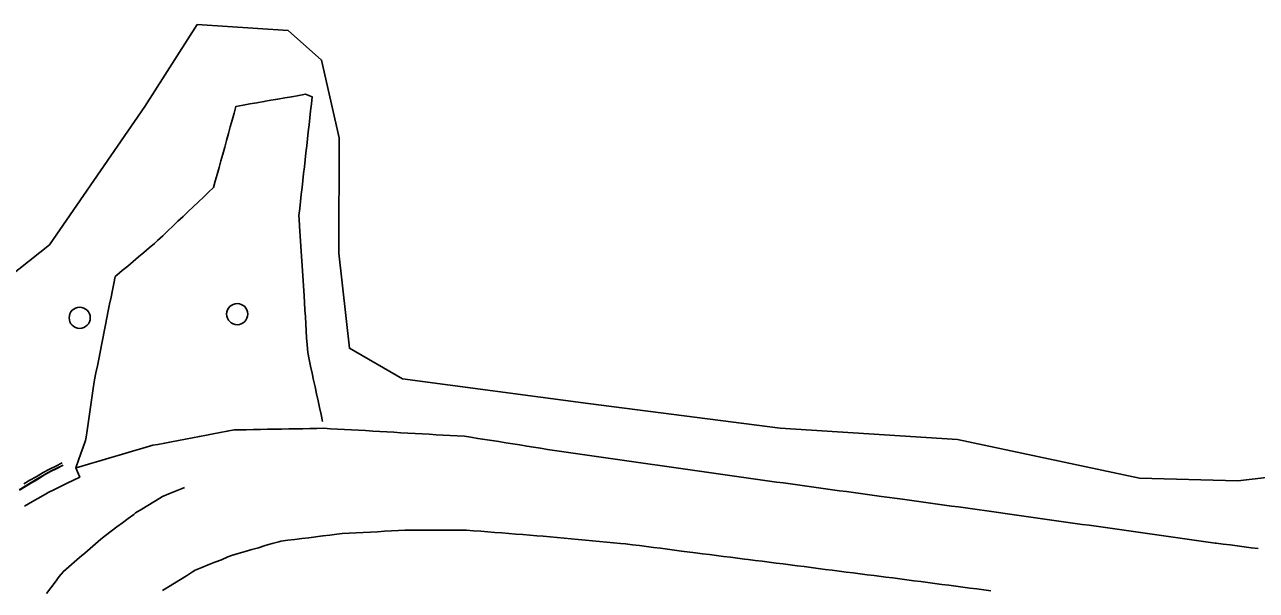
# Model space of a CAD drawing. Extents: x 1901471 to 1963503, y 756461 to 799997.
# Drawn here: x 1939905.4 to 1940079.9, y 780668.4 to 780748.6 of the extents above; entities that cross this region are included whole.
import ezdxf

# ---------------------------------------------------------------- set-up
doc = ezdxf.new("R2010")
doc.units = 0
for name, color, linetype in [('Default', 7, 'Continuous'), ('RD_EX_Conc', 7, 'Continuous'), ('RD_EX_Driveway', 7, 'Continuous'), ('RD_EX_Misc', 7, 'Continuous'), ('RD_EX_Road', 7, 'Continuous'), ('RD_EX_VEG', 7, 'Continuous')]:
    doc.layers.add(name, color=color, linetype=linetype)

# ---------------------------------------------------------------- blocks, each defined once
blk = doc.blocks.new('POST')
at = {"layer": 'Default'}
for start, end in [(90, 270), (270, 90)]:
    blk.add_arc((0, 0), 0.127, start, end, dxfattribs=at)

msp = doc.modelspace()

# ---------------------------------------------------------------- linework, layer by layer
at = {"layer": 'RD_EX_Conc'}
for points in [[(1939910.88, 780686.19), (1939909.99, 780685.75), (1939909.09, 780685.31), (1939908.21, 780684.83), (1939907.23, 780684.23), (1939906.36, 780683.73), (1939905.5, 780683.22), (1939904.65, 780682.69)], [(1939910.9, 780686.16), (1939910, 780685.71), (1939909.11, 780685.27), (1939908.23, 780684.79), (1939907.27, 780684.16), (1939906.4, 780683.66), (1939905.54, 780683.15), (1939904.69, 780682.62)], [(1939910.74, 780686.49), (1939909.84, 780686.04), (1939908.94, 780685.6), (1939908.07, 780685.12), (1939907.05, 780684.54), (1939906.18, 780684.04), (1939905.32, 780683.53)]]:
    msp.add_lwpolyline(points, dxfattribs=at)
at = {"layer": 'RD_EX_Driveway'}
msp.add_lwpolyline([(1939947.62, 780692.38), (1939947.41, 780693.35), (1939947.2, 780694.33), (1939946.99, 780695.31), (1939946.78, 780696.29), (1939946.57, 780697.26), (1939946.36, 780698.24), (1939946.15, 780699.22), (1939945.94, 780700.19), (1939945.73, 780701.17), (1939945.52, 780702.15), (1939945.44, 780703.24), (1939945.37, 780704.23), (1939945.31, 780705.22), (1939945.25, 780706.21), (1939945.19, 780707.2), (1939945.12, 780708.19), (1939945.06, 780709.18), (1939945, 780710.17), (1939944.37, 780720.07), (1939944.31, 780721.06), (1939944.28, 780721.58), (1939944.39, 780722.57), (1939944.5, 780723.55), (1939944.61, 780724.54), (1939944.72, 780725.53), (1939944.83, 780726.52), (1939944.94, 780727.5), (1939945.05, 780728.49), (1939945.16, 780729.48), (1939945.27, 780730.47), (1939945.38, 780731.46), (1939945.49, 780732.44), (1939945.6, 780733.43), (1939945.71, 780734.42), (1939945.83, 780735.41), (1939945.94, 780736.39), (1939946.05, 780737.38), (1939946.16, 780738.37), (1939945.23, 780738.76), (1939944.25, 780738.58), (1939943.26, 780738.41), (1939942.28, 780738.24), (1939941.29, 780738.07), (1939940.31, 780737.9), (1939939.32, 780737.72), (1939938.34, 780737.55), (1939937.35, 780737.38), (1939936.37, 780737.21), (1939935.36, 780737.03), (1939935.09, 780736.07), (1939934.83, 780735.1), (1939934.56, 780734.14), (1939934.3, 780733.18), (1939934.03, 780732.21), (1939933.77, 780731.25), (1939933.5, 780730.28), (1939933.24, 780729.32), (1939932.97, 780728.36), (1939932.71, 780727.39), (1939932.44, 780726.43), (1939932.2, 780725.54), (1939931.48, 780724.86), (1939930.76, 780724.17), (1939930.04, 780723.49), (1939930.04, 780723.49), (1939929.31, 780722.8), (1939928.59, 780722.12), (1939927.87, 780721.43), (1939927.15, 780720.75), (1939926.43, 780720.06), (1939925.71, 780719.38), (1939924.99, 780718.69), (1939924.27, 780718.01), (1939923.85, 780717.61), (1939923.09, 780716.97), (1939922.32, 780716.33), (1939921.56, 780715.69), (1939920.8, 780715.05), (1939920.03, 780714.41), (1939919.27, 780713.77), (1939918.51, 780713.13), (1939918.25, 780712.92), (1939918.06, 780711.94), (1939917.86, 780710.97), (1939917.67, 780709.99), (1939917.48, 780709.02), (1939917.28, 780708.04), (1939917.09, 780707.07), (1939916.9, 780706.09), (1939916.7, 780705.12), (1939916.51, 780704.14), (1939916.32, 780703.17), (1939916.12, 780702.19), (1939915.93, 780701.22), (1939915.74, 780700.24), (1939915.54, 780699.26), (1939915.35, 780698.29), (1939915.29, 780698.01), (1939915.15, 780697.03), (1939915.01, 780696.04), (1939914.86, 780695.05), (1939914.72, 780694.07), (1939914.57, 780693.08), (1939914.43, 780692.1), (1939914.29, 780691.11), (1939914.14, 780690.13), (1939914.08, 780689.68), (1939913.74, 780688.74), (1939913.41, 780687.81), (1939913.08, 780686.87), (1939912.74, 780685.94), (1939912.69, 780685.79)], dxfattribs=at)
at = {"layer": 'RD_EX_Road'}
for points in [[(1940080.12, 780674.35), (1940079.13, 780674.48), (1940078.13, 780674.61), (1940077.14, 780674.74), (1940076.15, 780674.87), (1940075.16, 780675), (1940074.17, 780675.12), (1940074.02, 780675.14), (1940073.03, 780675.28), (1940072.04, 780675.42), (1940071.05, 780675.56), (1940070.06, 780675.7), (1940069.07, 780675.84), (1940068.08, 780675.98), (1940067.09, 780676.12), (1940066.1, 780676.26), (1940065.11, 780676.4), (1940064.12, 780676.54), (1940063.13, 780676.68), (1940062.14, 780676.81), (1940061.15, 780676.95), (1940060.16, 780677.09), (1940059.17, 780677.23), (1940058.18, 780677.37), (1940057.19, 780677.51), (1940056.2, 780677.65), (1940055.21, 780677.79), (1940054.21, 780677.93), (1940053.22, 780678.07), (1940052.23, 780678.21), (1940051.24, 780678.35), (1940050.25, 780678.49), (1940049.26, 780678.62), (1940048.27, 780678.76), (1940047.28, 780678.9), (1940046.29, 780679.04), (1940045.3, 780679.18), (1940044.31, 780679.32), (1940043.32, 780679.46), (1940042.33, 780679.6), (1940041.34, 780679.74), (1940040.64, 780679.84), (1940039.64, 780679.97), (1940038.65, 780680.11), (1940037.66, 780680.25), (1940036.67, 780680.38), (1940035.68, 780680.52), (1940034.69, 780680.66), (1940033.7, 780680.79), (1940032.71, 780680.93), (1940031.72, 780681.06), (1940030.73, 780681.2), (1940029.74, 780681.34), (1940026.77, 780681.74), (1940025.78, 780681.88), (1940024.78, 780682.02), (1940023.79, 780682.15), (1940022.8, 780682.29), (1940021.81, 780682.43), (1940020.82, 780682.56), (1940019.83, 780682.7), (1940018.84, 780682.83), (1940017.85, 780682.97), (1940016.86, 780683.11), (1940015.87, 780683.24), (1940014.88, 780683.38), (1940013.89, 780683.51), (1940012.9, 780683.65), (1940011.91, 780683.79), (1940010.92, 780683.92), (1940009.92, 780684.06), (1940008.93, 780684.2), (1940007.94, 780684.33), (1939981.47, 780688.11), (1939980.49, 780688.26), (1939979.5, 780688.42), (1939978.51, 780688.58), (1939977.52, 780688.73), (1939976.53, 780688.89), (1939975.55, 780689.04), (1939973.57, 780689.35), (1939972.58, 780689.51), (1939971.59, 780689.66), (1939970.61, 780689.82), (1939969.62, 780689.97), (1939968.63, 780690.13), (1939967.71, 780690.28), (1939966.71, 780690.33), (1939965.71, 780690.39), (1939964.72, 780690.44), (1939963.72, 780690.5), (1939962.72, 780690.56), (1939961.72, 780690.61), (1939960.72, 780690.67), (1939959.72, 780690.73), (1939958.73, 780690.78), (1939957.73, 780690.84), (1939956.73, 780690.9), (1939955.73, 780690.95), (1939954.73, 780691.01), (1939953.73, 780691.07), (1939952.74, 780691.12), (1939951.74, 780691.18), (1939949.74, 780691.29), (1939948.74, 780691.35), (1939947.83, 780691.4), (1939946.83, 780691.38), (1939945.83, 780691.36), (1939944.83, 780691.35), (1939943.83, 780691.33), (1939942.83, 780691.31), (1939941.83, 780691.3), (1939940.83, 780691.28), (1939939.83, 780691.26), (1939938.83, 780691.24), (1939937.83, 780691.23), (1939936.83, 780691.21), (1939935.83, 780691.19), (1939935.11, 780691.18), (1939934.12, 780690.99), (1939932.16, 780690.62), (1939931.18, 780690.43), (1939930.19, 780690.25), (1939929.21, 780690.06), (1939928.23, 780689.88), (1939927.25, 780689.69), (1939926.26, 780689.5), (1939925.28, 780689.32), (1939924.3, 780689.13), (1939923.6, 780689), (1939922.65, 780688.72), (1939921.69, 780688.44), (1939920.73, 780688.15), (1939919.77, 780687.87), (1939918.81, 780687.59), (1939917.85, 780687.31), (1939916.89, 780687.02), (1939915.93, 780686.74), (1939914.97, 780686.46), (1939914.01, 780686.18), (1939913.05, 780685.89), (1939912.69, 780685.79), (1939913.09, 780684.88), (1939913.25, 780684.5), (1939912.35, 780684.06), (1939911.46, 780683.62), (1939909.67, 780682.73), (1939908.77, 780682.29), (1939908.61, 780682.21), (1939907.74, 780681.71), (1939906.88, 780681.21), (1939906.01, 780680.72), (1939905.43, 780680.38)], [(1939908.52, 780668), (1939909.13, 780668.79), (1939909.74, 780669.58), (1939910.35, 780670.38), (1939910.92, 780671.12), (1939911.68, 780671.77), (1939912.44, 780672.42), (1939913.2, 780673.07), (1939913.96, 780673.72), (1939914.71, 780674.37), (1939915.47, 780675.02), (1939916.23, 780675.67), (1939916.89, 780676.23), (1939917.69, 780676.82), (1939918.49, 780677.42), (1939919.29, 780678.01), (1939920.1, 780678.61), (1939920.9, 780679.2), (1939921.16, 780679.4), (1939922.02, 780679.92), (1939922.87, 780680.45), (1939923.72, 780680.97), (1939924.57, 780681.49), (1939924.96, 780681.73), (1939925.88, 780682.11), (1939926.8, 780682.49), (1939927.73, 780682.88), (1939928.1, 780683.03)], [(1939924.95, 780668.41), (1939925.8, 780668.94), (1939926.65, 780669.46), (1939927.5, 780669.99), (1939928.35, 780670.51), (1939929.2, 780671.04), (1939929.6, 780671.28), (1939930.52, 780671.66), (1939931.45, 780672.03), (1939932.38, 780672.41), (1939933.3, 780672.78), (1939934.23, 780673.16), (1939934.73, 780673.36), (1939935.69, 780673.64), (1939936.65, 780673.92), (1939937.6, 780674.2), (1939938.56, 780674.48), (1939939.52, 780674.77), (1939940.48, 780675.05), (1939941.44, 780675.33), (1939941.72, 780675.41), (1939942.71, 780675.53), (1939943.7, 780675.66), (1939944.69, 780675.78), (1939945.69, 780675.9), (1939947.67, 780676.15), (1939947.67, 780676.15), (1939948.66, 780676.27), (1939949.66, 780676.4), (1939950.4, 780676.49), (1939951.4, 780676.54), (1939952.4, 780676.59), (1939953.4, 780676.64), (1939954.4, 780676.69), (1939955.39, 780676.74), (1939956.39, 780676.8), (1939957.39, 780676.85), (1939958.39, 780676.9), (1939959.28, 780676.94), (1939960.28, 780676.95), (1939961.28, 780676.95), (1939962.28, 780676.95), (1939963.28, 780676.96), (1939964.28, 780676.96), (1939965.28, 780676.96), (1939966.28, 780676.97), (1939967.28, 780676.97), (1939968.02, 780676.97), (1939969.02, 780676.89), (1939970.02, 780676.81), (1939971.01, 780676.73), (1939972.01, 780676.65), (1939973.01, 780676.57), (1939974, 780676.49), (1939975, 780676.41), (1939976, 780676.33), (1939976.99, 780676.25), (1939977.99, 780676.17), (1939978.87, 780676.1), (1939979.86, 780676.01), (1939980.86, 780675.92), (1939981.85, 780675.83), (1939982.85, 780675.74), (1939983.84, 780675.65), (1939984.84, 780675.55), (1939985.84, 780675.46), (1939986.83, 780675.37), (1939987.83, 780675.28), (1939988.82, 780675.19), (1939989.82, 780675.09), (1939990.52, 780675.03), (1939991.52, 780674.9), (1939992.51, 780674.77), (1939993.5, 780674.65), (1939994.49, 780674.52), (1939995.48, 780674.39), (1939996.47, 780674.27), (1939997.47, 780674.14), (1939998.46, 780674.01), (1940000.44, 780673.76), (1940001.43, 780673.63), (1940002.43, 780673.5), (1940003.42, 780673.37), (1940004.41, 780673.25), (1940005.4, 780673.12), (1940006.39, 780672.99), (1940007.38, 780672.87), (1940007.9, 780672.8), (1940008.89, 780672.67), (1940009.88, 780672.55), (1940010.88, 780672.42), (1940010.88, 780672.42), (1940011.87, 780672.29), (1940012.86, 780672.17), (1940013.85, 780672.04), (1940014.84, 780671.91), (1940015.84, 780671.79), (1940016.83, 780671.66), (1940017.82, 780671.54), (1940018.81, 780671.41), (1940019.8, 780671.28), (1940020.8, 780671.16), (1940021.79, 780671.03), (1940022.78, 780670.9), (1940023.77, 780670.78), (1940024.76, 780670.65), (1940025.76, 780670.52), (1940026.75, 780670.4), (1940027.38, 780670.32), (1940028.37, 780670.19), (1940029.36, 780670.06), (1940030.35, 780669.93), (1940031.34, 780669.8), (1940032.33, 780669.67), (1940033.33, 780669.54), (1940034.32, 780669.41), (1940035.31, 780669.28), (1940036.3, 780669.15), (1940037.29, 780669.02), (1940038.28, 780668.89), (1940039.27, 780668.76), (1940040.27, 780668.63), (1940041.26, 780668.5), (1940042.25, 780668.37)]]:
    msp.add_lwpolyline(points, dxfattribs=at)
at = {"layer": 'RD_EX_VEG'}
msp.add_lwpolyline([(1940088.59, 780685.26), (1940077.21, 780683.96), (1940063.29, 780684.35), (1940037.53, 780689.8), (1940012.44, 780691.43), (1939985.26, 780694.94), (1939958.97, 780698.4), (1939951.43, 780702.74), (1939949.93, 780716.24), (1939949.97, 780732.56), (1939947.5, 780743.61), (1939942.74, 780747.79), (1939929.89, 780748.63), (1939922.45, 780737.02), (1939908.96, 780717.41), (1939897.49, 780708.36)], dxfattribs=at)

# ---------------------------------------------------------------- block references
at = {"layer": 'RD_EX_Misc', "xscale": 11.811023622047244, "yscale": 11.811023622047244}
for p in [(1939913.24, 780707.07), (1939935.54, 780707.59)]:
    msp.add_blockref('POST', p, dxfattribs=at)

doc.saveas('drawing.dxf')
